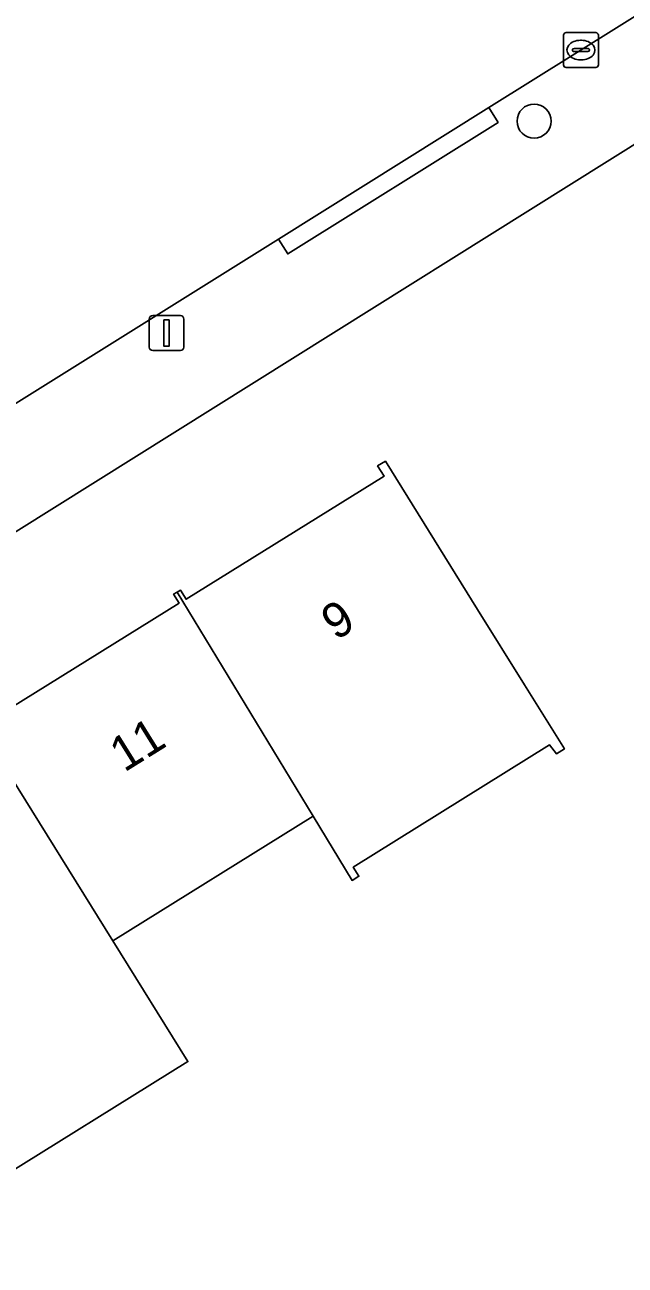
# Model space of a CAD drawing. Extents: x 159279 to 160377, y 384531 to 385888.
# Drawn here: x 159817.72 to 159834.9, y 385429.79 to 385465.31 of the extents above; entities that cross this region are included whole.
import ezdxf

# ---------------------------------------------------------------- set-up
doc = ezdxf.new("R2010")
doc.units = 0
for name, color, linetype in [('IMGEO_Boom', 7, 'Continuous'), ('IMGEO_Erf', 7, 'Continuous'), ('IMGEO_Kolk', 7, 'Continuous'), ('IMGEO_Lichtmast', 7, 'Continuous'), ('IMGEO_Pand', 7, 'Continuous'), ('IMGEO_Pand_nummerreeks', 7, 'Continuous'), ('IMGEO_Rijbaan_lokaal_open', 7, 'Continuous'), ('IMGEO_Voetpad_open', 7, 'Continuous')]:
    doc.layers.add(name, color=color, linetype=linetype)

msp = doc.modelspace()

# ---------------------------------------------------------------- linework, layer by layer
at = {"layer": 'IMGEO_Boom'}
msp.add_circle((159832.296, 385462.554), 0.489, dxfattribs=at)
at = {"layer": 'IMGEO_Erf'}
for points in [[(159859.363, 385477.052), (159716.755, 385387.736)], [(159816.529, 385445.271), (159822.132, 385448.755), (159821.977, 385449.005), (159822.075, 385449.066), (159822.173, 385449.127), (159822.335, 385448.866), (159828, 385452.388), (159827.818, 385452.68), (159828.039, 385452.817), (159830.68, 385448.571), (159832.02, 385446.415), (159833.162, 385444.58), (159832.933, 385444.438), (159832.738, 385444.691), (159827.121, 385441.189), (159827.281, 385440.933), (159827.086, 385440.812), (159825.969, 385442.652), (159820.234, 385439.086), (159822.387, 385435.625), (159816.588, 385432.017)]]:
    msp.add_lwpolyline(points, dxfattribs=at)
at = {"layer": 'IMGEO_Kolk'}
for p, q in [((159833.136, 385464.163), (159833.136, 385465.015)), ((159833.211, 385465.089), (159834.063, 385465.089)), ((159833.624, 385464.869), (159833.649, 385464.869)), ((159834.137, 385465.015), (159834.137, 385464.163)), ((159833.395, 385464.583), (159833.395, 385464.595)), ((159833.833, 385464.546), (159833.435, 385464.546)), ((159833.438, 385464.632), (159833.836, 385464.632)), ((159833.879, 385464.595), (159833.879, 385464.583)), ((159834.063, 385464.089), (159833.211, 385464.089)), ((159833.647, 385464.309), (159833.622, 385464.309))]:
    msp.add_line(p, q, dxfattribs=at)
for points in [[(159833.136, 385464.163), (159833.136, 385465.015)], [(159833.211, 385465.089), (159834.063, 385465.089)], [(159834.137, 385465.015), (159834.137, 385464.163)], [(159834.063, 385464.089), (159833.211, 385464.089)]]:
    msp.add_lwpolyline(points, dxfattribs=at)
for centre, radius, start, end in [((159833.213, 385465.013), 0.0765, 91.552, 178.448), ((159833.213, 385465.013), 0.0765, 91.552, 178.448), ((159834.061, 385465.013), 0.0765, 1.552, 88.448), ((159834.061, 385465.013), 0.0765, 1.552, 88.448), ((159833.435, 385464.592), 0.0403, 85.8775, 175.7526), ((159833.432, 385464.582), 0.0366, 178.938, 274.7102), ((159833.836, 385464.589), 0.043, 264.8664, 352.4533), ((159833.84, 385464.594), 0.0386, 1.7309, 96.639), ((159833.213, 385464.165), 0.0765, 181.552, 268.448), ((159833.213, 385464.165), 0.0765, 181.552, 268.448), ((159834.061, 385464.165), 0.0765, 271.552, 358.448), ((159834.061, 385464.165), 0.0765, 271.552, 358.448)]:
    msp.add_arc(centre, radius, start, end, dxfattribs=at)
for centre, major_axis, ratio, start_param, end_param in [((159833.623, 385464.589), (-0.387, 0.002), 0.722429, 4.712389, 7.853982), ((159833.648, 385464.589), (-0.39, 0.002), 0.717154, 1.570796, 4.712389)]:
    msp.add_ellipse(centre, major_axis=major_axis, ratio=ratio, start_param=start_param, end_param=end_param, dxfattribs=at)
at = {"layer": 'IMGEO_Lichtmast'}
for p, q in [((159821.38, 385456.985), (159822.17, 385456.985)), ((159822.17, 385456.985), (159821.38, 385456.985)), ((159821.28, 385456.085), (159821.28, 385456.885)), ((159821.28, 385456.885), (159821.28, 385456.085)), ((159822.27, 385456.885), (159822.27, 385456.085)), ((159822.27, 385456.085), (159822.27, 385456.885)), ((159822.17, 385455.985), (159821.38, 385455.985)), ((159821.38, 385455.985), (159822.17, 385455.985))]:
    msp.add_line(p, q, dxfattribs=at)
msp.add_lwpolyline([(159821.7, 385456.86), (159821.85, 385456.86), (159821.85, 385456.11), (159821.7, 385456.11), (159821.7, 385456.86)], dxfattribs=at)
for centre, start, end in [((159821.38, 385456.885), 90, 180), ((159821.38, 385456.885), 90, 180), ((159822.17, 385456.885), 0, 90), ((159822.17, 385456.885), 360, 90), ((159821.38, 385456.085), 180, 270), ((159821.38, 385456.085), 180, 270), ((159822.17, 385456.085), 270, 0), ((159822.17, 385456.085), 270, 0)]:
    msp.add_arc(centre, 0.1, start, end, dxfattribs=at)
at = {"layer": 'IMGEO_Pand'}
for points in [[(159830.68, 385448.571), (159828.039, 385452.817), (159827.818, 385452.68), (159828, 385452.388), (159822.335, 385448.866), (159822.173, 385449.127), (159822.075, 385449.066), (159825.969, 385442.652), (159827.086, 385440.812), (159827.281, 385440.933), (159827.121, 385441.189), (159832.738, 385444.691), (159832.933, 385444.438), (159833.162, 385444.58), (159832.02, 385446.415)], [(159822.075, 385449.066), (159821.977, 385449.005), (159822.132, 385448.755), (159816.529, 385445.271), (159816.353, 385445.554), (159816.25, 385445.49), (159820.234, 385439.086), (159825.969, 385442.652)], [(159816.005, 385432.955), (159816.588, 385432.017), (159822.387, 385435.625), (159820.234, 385439.086), (159816.25, 385445.49), (159816.144, 385445.424), (159816.313, 385445.152), (159810.752, 385441.694), (159810.607, 385441.928), (159810.474, 385441.846), (159814.434, 385435.48)]]:
    msp.add_lwpolyline(points, close=True, dxfattribs=at)
at = {"layer": 'IMGEO_Rijbaan_lokaal_open'}
msp.add_lwpolyline([(159763.09, 385420.412), (159768.582, 385423.843), (159771.844, 385425.88), (159793.988, 385439.775), (159799.603, 385443.299), (159802.523, 385445.131), (159824.98, 385459.176), (159830.998, 385462.94), (159840.845, 385469.098), (159855.306, 385478.182), (159858.189, 385479.992), (159859.12, 385480.577), (159862.184, 385482.502), (159873.875, 385489.845), (159883.308, 385495.722), (159884.373, 385496.383), (159885.478, 385496.891), (159887.8, 385497.747), (159886.394, 385500), (159884.576, 385502.913)], dxfattribs=at)
at = {"layer": 'IMGEO_Voetpad_open'}
for points in [[(159711.05, 385384.114), (159716.755, 385387.736), (159859.363, 385477.052)], [(159840.845, 385469.098), (159830.998, 385462.94), (159831.263, 385462.517), (159825.245, 385458.753), (159824.98, 385459.176), (159802.523, 385445.131), (159799.603, 385443.299), (159799.867, 385442.875), (159794.252, 385439.352), (159793.988, 385439.775), (159771.844, 385425.88)]]:
    msp.add_lwpolyline(points, dxfattribs=at)
msp.add_lwpolyline([(159824.98, 385459.176), (159825.245, 385458.753), (159831.263, 385462.517), (159830.998, 385462.94)], close=True, dxfattribs=at)

# ---------------------------------------------------------------- texts
at = {"layer": 'IMGEO_Pand_nummerreeks'}
for s, p in [('9', (159826.619, 385447.664)), ('11', (159820.564, 385443.893))]:
    msp.add_text(s, height=1, rotation=31.9137, dxfattribs=at).set_placement(p)

doc.saveas('drawing.dxf')
